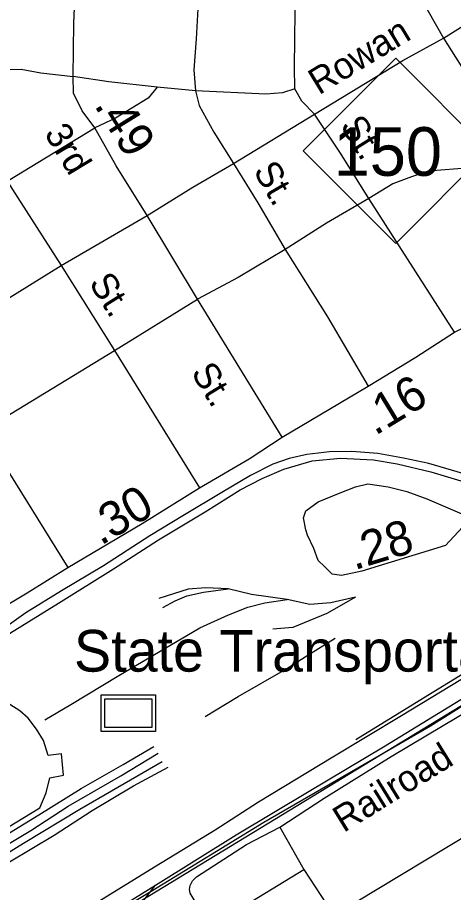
# Model space of a CAD drawing. Extents: x 1473865 to 1648260, y 639067 to 773536.
# Drawn here: x 1573743 to 1575312, y 707279 to 710426 of the extents above; entities that cross this region are included whole.
import ezdxf

# ---------------------------------------------------------------- set-up
doc = ezdxf.new("R2010")
doc.units = 0
for name, color, linetype in [('Exist Boundary Political City Limit New', 7, 'Continuous'), ('Exist Cultural Historical Site CELL', 7, 'Continuous'), ('Exist Cultural Historical Site Footprint', 7, 'Continuous'), ('Exist Cultural Historical Site Label', 7, 'Continuous'), ('Exist Railroad Mainline', 7, 'Continuous'), ('Exist Railroad Siding', 7, 'Continuous'), ('Exist Road Non-System Type 51', 7, 'Continuous'), ('Exist Road Non-System Type 51 Label', 7, 'Continuous'), ('Exist Road Primary NC Shield CELL', 7, 'Continuous'), ('Exist Road Primary NC Shield Number Label', 7, 'Continuous'), ('Exist Road Primary US Mileage Hundredths English Label', 7, 'Continuous'), ('Exist Road Primary US UnDivided 4 Lane Attributed', 7, 'Continuous'), ('Exist Road Secondary Mileage Hundredths English Label', 7, 'Continuous'), ('Exist Road Secondary Type 51 Attributed', 7, 'Continuous'), ('Exist Road Secondary Type 51 Label', 7, 'Continuous'), ('Map Preparation Boundary City Limit Buffer Line', 7, 'Continuous')]:
    doc.layers.add(name, color=color, linetype=linetype)

msp = doc.modelspace()

# ---------------------------------------------------------------- linework, layer by layer
at = {"layer": 'Exist Boundary Political City Limit New'}
for points in [[(1570138.4, 704843.1), (1570459.8, 704999), (1570922.5, 705283.4), (1571174, 705433.3), (1571489.8, 705615.4), (1571768, 705786.8), (1572046.2, 705952.8), (1572340.5, 706129.4), (1572768.6, 706386.5), (1573121.8, 706611.4), (1573616.7, 706913.8), (1573817.2, 707039.8), (1573817.2, 707039.8), (1574230.1, 707287.5), (1574629.1, 707532.4), (1575229.1, 707878.2), (1575536.2, 708071.8), (1575875.5, 708276.6), (1576487.5, 708665.8), (1576603, 708766.1), (1576702.5, 708858.6), (1576852.4, 708986.4), (1578687.6, 711305.3)], [(1570136.8, 704858.8), (1570137.1, 704857.9), (1570133.5, 704855.5), (1570138.4, 704843.1), (1570459.8, 704999), (1571768, 705786.8), (1572768.6, 706386.5), (1575875.5, 708276.6), (1576487.5, 708665.8), (1576702.5, 708858.6), (1576852.4, 708986.4)]]:
    msp.add_lwpolyline(points, dxfattribs=at)
at = {"layer": 'Exist Cultural Historical Site CELL'}
for points in [[(1574043.7, 707989.8), (1574239.8, 707989.8), (1574239.8, 707858.3), (1574043.7, 707858.3)], [(1574057.6, 707975.9), (1574225.9, 707975.9), (1574225.9, 707872.2), (1574057.6, 707872.2)]]:
    msp.add_lwpolyline(points, close=True, dxfattribs=at)
at = {"layer": 'Exist Cultural Historical Site Footprint'}
msp.add_lwpolyline([(1573555.6, 707606.7), (1573546.7, 707612.1), (1573428.7, 707504), (1573458.3, 707475.6), (1573504.1, 707453.2), (1573552.1, 707444.7), (1573600.2, 707446.3), (1573706.8, 707513.2), (1573823.5, 707584), (1573846, 707637.8), (1573858.5, 707691.8), (1573908.7, 707701.2), (1573901.4, 707777.4), (1573853.3, 707771.7), (1573835.8, 707825.9), (1573811.4, 707866), (1573780.6, 707906.5), (1573751.1, 707932.7), (1573714.9, 707955.2), (1573661.1, 707975.7), (1573646.5, 707893.8), (1573635.7, 707818), (1573645.7, 707815.8)], dxfattribs=at)
at = {"layer": 'Exist Railroad Mainline'}
msp.add_lwpolyline([(1573072.3, 706662.4), (1573275.5, 706788.3), (1573545.2, 706955.6), (1573796.6, 707107.2), (1574004, 707229), (1574235.4, 707370.8), (1574454.6, 707504.7), (1574609.7, 707605.2), (1574877.3, 707766.4), (1575124.8, 707915.9), (1575372.4, 708065.6), (1575607.8, 708211.1), (1575811, 708333.1), (1576038.4, 708478.9), (1576153.1, 708549.6), (1576316.3, 708652.2)], dxfattribs=at)
at = {"layer": 'Exist Railroad Siding'}
for points in [[(1574239.1, 707305.9), (1574530.4, 707485.9), (1574792.1, 707643.3), (1575059.7, 707802.6), (1575317.2, 707960), (1575609.1, 708137), (1575860.7, 708296.6), (1576079.9, 708432.5), (1576265.1, 708544.6), (1576446.3, 708670.8), (1576623.8, 708819.1), (1576749, 708925.8), (1576868.2, 709052.6), (1576967.4, 709165.7), (1577078.6, 709294.5), (1577167.4, 709391.8), (1577195.8, 709431.4), (1577276.9, 709540.6), (1577376.3, 709667.7), (1577522, 709856.2), (1577554.8, 709923.8)], [(1574960.9, 707829.8), (1575188.7, 707969.3), (1575716.9, 708293.7), (1575850, 708375.9), (1575989.3, 708461.2), (1576070.2, 708510.3), (1576157.5, 708564.5), (1576296.1, 708651.7), (1576455.4, 708767.7), (1576646.2, 708929.6)], [(1575507, 708727.6), (1575425.3, 708762.5), (1575325.8, 708791.9), (1575223.8, 708822.4), (1575131.9, 708841.2), (1575040, 708858.3), (1574946.1, 708865.2), (1574865.7, 708864), (1574783.8, 708854.7), (1574721.1, 708840.3), (1574661.5, 708819.9), (1574581.2, 708778.7), (1574478.5, 708717.8), (1574343.6, 708637.1), (1574218.9, 708562.3), (1574051.8, 708453.9), (1573900.9, 708363.5), (1573772.2, 708284.6), (1573697.5, 708231.3)], [(1573632.9, 708152), (1573717.4, 708213.1), (1573890.6, 708319.5), (1574087.8, 708443.5), (1574250.8, 708547.9), (1574417.9, 708648.4), (1574544.5, 708727), (1574623, 708768.3), (1574701.3, 708801.5), (1574803.6, 708831.7), (1574905.8, 708840.8), (1575024.6, 708835.6), (1575109.7, 708821.5), (1575230.6, 708792.4), (1575339.2, 708759.2), (1575399.1, 708742.6), (1575441.2, 708736.3), (1575507, 708727.6)], [(1574501.3, 708371.5), (1574421, 708375), (1574357, 708369.7), (1574250.9, 708336)], [(1574266.4, 708303.8), (1574310.6, 708328.2), (1574352.7, 708345.7), (1574412.8, 708359.1), (1574501.3, 708371.5)], [(1574712.9, 708333.4), (1574585, 708351.4), (1574501.3, 708371.5)], [(1573840.5, 707899.9), (1573934.9, 707955.8), (1574108, 708060.1), (1574399.6, 708231.3), (1574502.2, 708278.3), (1574572.4, 708305.5), (1574632.6, 708320.9), (1574712.9, 708333.4)], [(1574959.1, 708340.9), (1574856.3, 708282.7), (1574733.8, 708232), (1574661.9, 708225.8)], [(1574959.1, 708340.9), (1574870.7, 708320.5), (1574794.5, 708315.4), (1574712.9, 708333.4)], [(1574418.8, 707912.2), (1574537.3, 707983.8), (1574708.4, 708082.2), (1574790.9, 708135.4), (1574885.7, 708193.7)], [(1572003.8, 706207.7), (1572171.4, 706370.2), (1572296.4, 706479), (1572480.1, 706647.1), (1572617.4, 706765.8), (1572730.3, 706856.8), (1572842.8, 706941.3), (1572941.8, 707018.6), (1573046.5, 707087.7), (1573175.4, 707170.3), (1573380.6, 707292.5), (1573529.5, 707382.9), (1573660.3, 707461.7), (1573819.2, 707558.1), (1573972.1, 707652.7), (1574123.2, 707739.1), (1574233.7, 707804.1)], [(1572255.7, 706403.3), (1572342.6, 706494.4), (1572493.8, 706621), (1572655.2, 706757.4), (1572794.4, 706874.1), (1572921.3, 706970.8), (1573068.2, 707065.4), (1573227.3, 707163.9), (1573368.2, 707252.5), (1573505.1, 707333.2), (1573641.8, 707413.8), (1573790.8, 707502.3), (1573925.6, 707589), (1574114.8, 707699.2), (1574249.4, 707779.9)], [(1572775.8, 706814.2), (1572852.4, 706881.5), (1572975.3, 706972.3), (1573104.3, 707057.1), (1573245, 707139.7), (1573436.3, 707255.9), (1573583.1, 707344.4), (1573764.3, 707456.6), (1573967.4, 707578.5), (1574126.4, 707671.2), (1574263.2, 707749.6)], [(1572775.8, 706814.2), (1572906.6, 706889), (1573055.6, 706985.5), (1573202.6, 707078.1), (1573371.6, 707184.4), (1573546.5, 707286.7), (1573713.7, 707389.2), (1573874.5, 707485.6), (1574011.6, 707574.2), (1574160.4, 707662.7), (1574285.1, 707729.6)], [(1571811.8, 705828.8), (1572003, 705941), (1572284.8, 706112.2), (1572532.3, 706257.7), (1572826.1, 706438.8), (1573065.4, 706590.5), (1573333.2, 706751.7), (1573554.5, 706889.5), (1573800.1, 707041), (1574053.4, 707190.6), (1574239.1, 707305.9)], [(1573990.3, 707024.4), (1574062.7, 707094.6), (1574169.8, 707215.5), (1574239.1, 707305.9)]]:
    msp.add_lwpolyline(points, dxfattribs=at)
at = {"layer": 'Exist Road Non-System Type 51'}
for p, q in [((1575276.7, 710352.6), (1575519.6, 709962.5)), ((1574382.9, 710162.4), (1574244.9, 710175.6)), ((1574520.7, 709901.1), (1574812.2, 710078.7)), ((1573705.8, 709837.9), (1574021.2, 710029.7)), ((1573705.8, 709837.9), (1573899.7, 709534.5)), ((1575316.4, 709294.3), (1575007.7, 709775)), ((1573899.7, 709534.5), (1574209.1, 709714.3)), ((1573427.3, 709243.9), (1573899.7, 709534.5)), ((1573899.7, 709534.5), (1574091.7, 709229)), ((1574091.7, 709229), (1574391.1, 709412.9)), ((1573617.4, 708940.3), (1574091.7, 709229)), ((1574091.7, 709229), (1574398.4, 708734.6)), ((1573617.4, 708940.3), (1573924, 708448)), ((1574686.5, 707513.8), (1574773.7, 707362.1)), ((1574435.7, 707156.5), (1574773.7, 707362.1)), ((1574773.7, 707362.1), (1574894.2, 707177.8))]:
    msp.add_line(p, q, dxfattribs=at)
for points in [[(1575191.3, 710907.4), (1575180, 710741.4), (1575172.4, 710553.5), (1575188, 710513.3), (1575221.5, 710449), (1575276.7, 710352.6)], [(1575276.7, 710352.6), (1575580.4, 710544), (1575813.7, 710682), (1575956.3, 710770.7)], [(1574398, 710566.3), (1574386.3, 710350.2), (1574377.4, 710238.4), (1574382.9, 710162.4)], [(1574741, 710169.2), (1574739.6, 710249.2), (1574744, 710547.3)], [(1574812.2, 710078.7), (1575130, 710272), (1575276.7, 710352.6)], [(1573524, 710167.6), (1573604.6, 710211.3), (1573671, 710238.8), (1573755.5, 710240.9), (1573826.5, 710227.1), (1573942.5, 710214.3)], [(1574244.9, 710175.6), (1574071, 710194.9), (1573942.5, 710214.3)], [(1574244.9, 710175.6), (1574212.5, 710135.8), (1574095.8, 710064.8), (1574021.2, 710029.7)], [(1574741, 710169.2), (1574696.9, 710155.7), (1574636.7, 710150.1), (1574382.9, 710162.4)], [(1574382.9, 710162.4), (1574396.4, 710110.1), (1574449.5, 710013.8), (1574520.7, 709901.1)], [(1574812.2, 710078.7), (1574766.7, 710125), (1574741, 710169.2)], [(1575007.7, 709775), (1574903.1, 709941.8), (1574812.2, 710078.7)], [(1575519.6, 709962.5), (1575437.2, 709915.2), (1575373, 709885.7), (1575220.6, 709873.1), (1575160.6, 709853.5), (1575094.3, 709828.1), (1575007.7, 709775)], [(1574209.1, 709714.3), (1574373.9, 709816.4), (1574520.7, 709901.1)], [(1574520.7, 709901.1), (1574607.5, 709760.3), (1574706.1, 709591.6)], [(1575007.7, 709775), (1574855.1, 709686.2), (1574706.1, 709591.6)], [(1574706.1, 709591.6), (1574537.2, 709491), (1574391.1, 709412.9)], [(1574706.1, 709591.6), (1574858.3, 709350.2), (1575004.5, 709100.1)], [(1574686.5, 707513.8), (1574846.5, 707618.8), (1575087.6, 707768.2), (1575455.8, 707987.3)], [(1574435.7, 707156.5), (1574363.9, 707276), (1574362.2, 707289.8), (1574364.5, 707304), (1574373, 707320.8), (1574386.9, 707335.5), (1574567.4, 707452.1), (1574686.5, 707513.8)]]:
    msp.add_lwpolyline(points, dxfattribs=at)
at = {"layer": 'Exist Road Primary NC Shield CELL'}
msp.add_lwpolyline([(1574771.3, 709946.6), (1575104.3, 710279.6), (1575437.3, 709946.6), (1575104.3, 709613.6)], close=True, dxfattribs=at)
at = {"layer": 'Exist Road Primary US UnDivided 4 Lane Attributed'}
for points in [[(1574695.8, 708916.5), (1575004.5, 709100.1), (1575176.7, 709204.9), (1575316.4, 709294.3), (1575433.6, 709354.2)], [(1573302.9, 708074.4), (1573598.4, 708250.3), (1573777.3, 708357), (1573924, 708448), (1574191.3, 708606.1), (1574398.4, 708734.6), (1574577.2, 708839.4), (1574695.8, 708916.5)]]:
    msp.add_lwpolyline(points, dxfattribs=at)
at = {"layer": 'Exist Road Secondary Type 51 Attributed'}
for points in [[(1574695.8, 708916.5), (1574391.1, 709412.9), (1574209.1, 709714.3), (1574098.3, 709893), (1574021.2, 710029.7), (1573975.2, 710090.8), (1573944.1, 710154.3), (1573942.5, 710214.3), (1573945.8, 710406.4), (1573953.3, 710598.3), (1573970.3, 711046.4), (1573984.6, 711344.2)], [(1574781, 708583.6), (1574772.5, 708626.7), (1574781, 708651.5), (1574825.6, 708683.9), (1574903.8, 708716.4), (1574959.6, 708738.1), (1575004.2, 708748.9), (1575076.8, 708738.1), (1575143.8, 708721.8), (1575216.3, 708694.8), (1575316.8, 708651.5), (1575376, 708626.2)], [(1575376, 708626.2), (1575283.3, 708527), (1574981.9, 708435), (1574909.3, 708418.7), (1574875.8, 708424.1), (1574859.1, 708440.4), (1574847.9, 708451.2), (1574825.6, 708472.9), (1574808.9, 708516.2), (1574786.5, 708564.9), (1574781, 708583.6)], [(1576034.3, 707890.1), (1574879.9, 707194.8), (1574149.1, 706750.6), (1573868.3, 706563.2), (1573001.7, 706031.7), (1572825.5, 705917), (1572398.4, 705663.1), (1572192.3, 705534.4), (1571754.4, 705265.3), (1571334.1, 705008.1), (1571198.1, 704924), (1570978, 704794), (1570746, 704659.9), (1570539.9, 704551.8), (1570279.9, 704421.7), (1570117.9, 704327.6), (1569785.8, 704161.5), (1569056.5, 703788.5), (1568739.2, 703621.9), (1568496, 703496), (1568193.4, 703337), (1568057.4, 703252.9), (1567947.4, 703180.9)]]:
    msp.add_lwpolyline(points, dxfattribs=at)
at = {"layer": 'Map Preparation Boundary City Limit Buffer Line'}
for points in [[(1570138.4, 704843.1), (1570459.8, 704999), (1570922.5, 705283.4), (1571174, 705433.3), (1571489.8, 705615.4), (1571768, 705786.8), (1572046.2, 705952.8), (1572340.5, 706129.4), (1572768.6, 706386.5), (1573121.8, 706611.4), (1573616.7, 706913.8), (1573817.2, 707039.8), (1573817.2, 707039.8), (1574230.1, 707287.5), (1574629.1, 707532.4), (1575229.1, 707878.2), (1575536.2, 708071.8), (1575875.5, 708276.6), (1576487.5, 708665.8), (1576603, 708766.1), (1576702.5, 708858.6), (1576852.4, 708986.4), (1578687.6, 711305.3)], [(1570136.8, 704858.8), (1570137.1, 704857.9), (1570133.5, 704855.5), (1570138.4, 704843.1), (1570459.8, 704999), (1571768, 705786.8), (1572768.6, 706386.5), (1575875.5, 708276.6), (1576487.5, 708665.8), (1576702.5, 708858.6), (1576852.4, 708986.4)]]:
    msp.add_lwpolyline(points, dxfattribs=at)

# ---------------------------------------------------------------- texts
at = {"layer": 'Exist Cultural Historical Site Label'}
msp.add_text('State Transportation Museum', height=150, dxfattribs=at).set_placement((1573945.8, 708073.5))
at = {"layer": 'Exist Road Non-System Type 51 Label'}
for s, rotation, p in [('Rowan', 31.3016, (1574827.7, 710145.7)), ('St.', 302.1114, (1574901.5, 710036.9)), ('St.', 300.3185, (1574589.6, 709874.8)), ('St.', 302.1435, (1573997.6, 709471.3)), ('Railroad', 31.7816, (1574916.5, 707492.5))]:
    msp.add_text(s, height=95, rotation=rotation, dxfattribs=at).set_placement(p)
at = {"layer": 'Exist Road Primary NC Shield Number Label'}
msp.add_text('150', height=175, dxfattribs=at).set_placement((1574880.5, 709856.9))
at = {"layer": 'Exist Road Primary US Mileage Hundredths English Label'}
for s, rotation, p in [('.16', 31.3175, (1575029.9, 708920.4)), ('.30', 30.5969, (1574042.3, 708525.3))]:
    msp.add_text(s, height=125, rotation=rotation, dxfattribs=at).set_placement(p)
at = {"layer": 'Exist Road Secondary Mileage Hundredths English Label'}
for s, rotation, p in [('.49', 301.8057, (1574016.7, 710111)), ('.28', 16.9761, (1574955.1, 708437.8))]:
    msp.add_text(s, height=125, rotation=rotation, dxfattribs=at).set_placement(p)
at = {"layer": 'Exist Road Secondary Type 51 Label'}
for s, rotation, p in [('3rd', 301.1226, (1573837.1, 710009.3)), ('St.', 301.5434, (1574365.2, 709149.3))]:
    msp.add_text(s, height=95, rotation=rotation, dxfattribs=at).set_placement(p)

doc.saveas('drawing.dxf')
